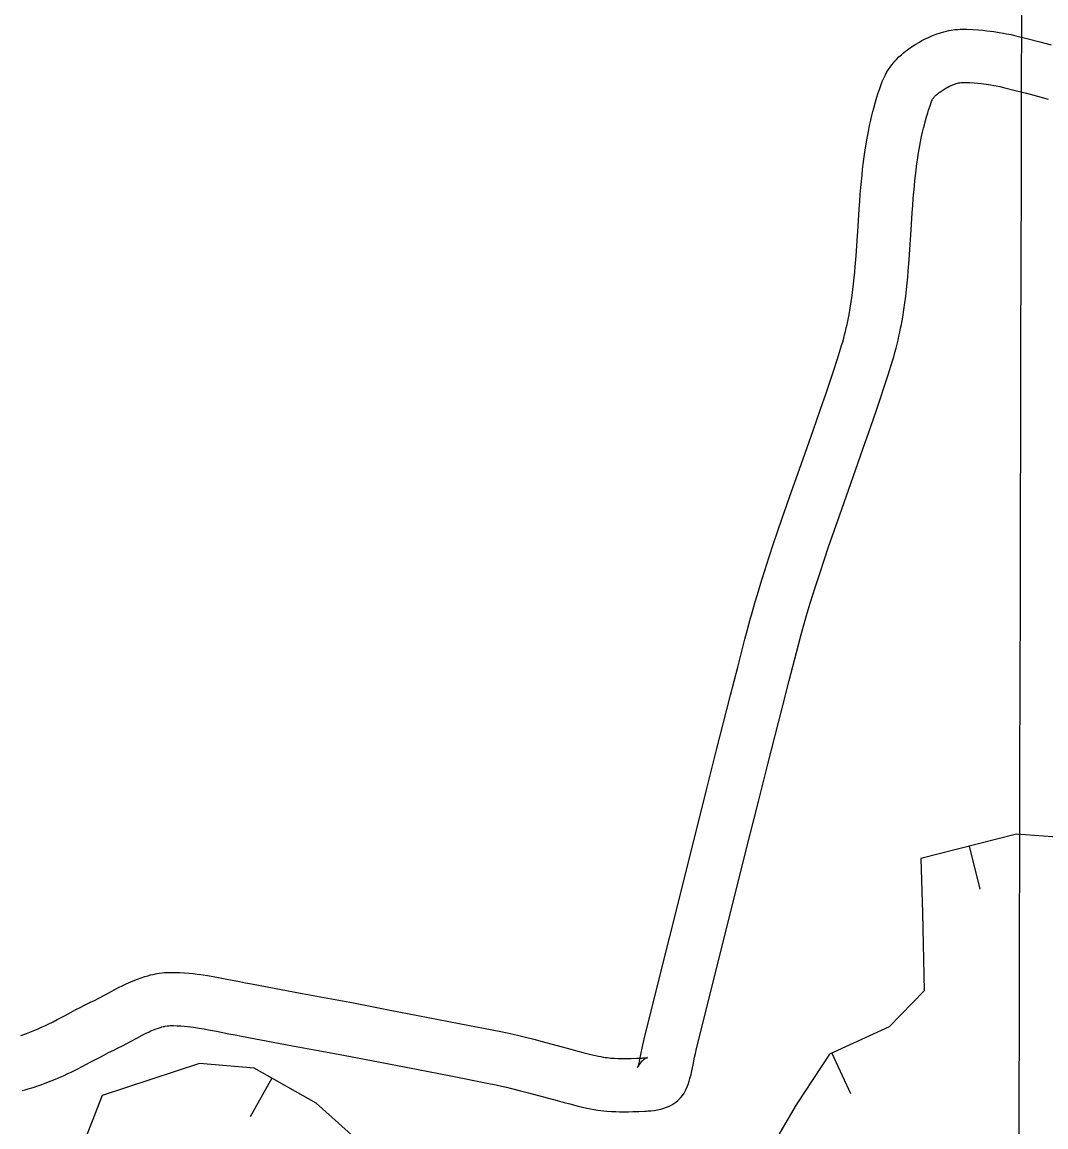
# Model space of a CAD drawing. Extents: x 3177185 to 3215018, y 812988 to 838321.
# Drawn here: x 3191297 to 3191874, y 832662 to 833285 of the extents above; entities that cross this region are included whole.
import ezdxf

# ---------------------------------------------------------------- set-up
doc = ezdxf.new("R2010")
doc.units = 0
for name, color, linetype in [('V-BORW-LINE', 7, 'Continuous'), ('V-GRID-MAJR', 7, 'Continuous'), ('V-ROAD-CNTR', 7, 'Continuous')]:
    doc.layers.add(name, color=color, linetype=linetype)

msp = doc.modelspace()

# ---------------------------------------------------------------- linework, layer by layer
at = {"layer": 'V-BORW-LINE'}
for p, q in [((3191830.806, 832819.826), (3191836.9790000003, 832795.6)), ((3191753.424, 832703.0920000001), (3191763.8710000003, 832680.3790000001)), ((3191437.613, 832688.949), (3191425.279, 832667.204))]:
    msp.add_line(p, q, dxfattribs=at)
for points in [[(3191893.106, 832824.011), (3191857.663, 832826.669), (3191803.6210000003, 832812.9), (3191804.504, 832782.172), (3191805.447, 832738.196), (3191785.735, 832717.954), (3191752.154, 832702.508), (3191733.339, 832673.942), (3191706.0500000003, 832627.348)], [(3191893.106, 832824.011), (3191857.663, 832826.669), (3191803.6210000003, 832812.9), (3191804.504, 832782.172), (3191805.447, 832738.196), (3191785.735, 832717.954), (3191752.154, 832702.508), (3191733.339, 832673.942), (3191706.0500000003, 832627.348)], [(3191507.677, 832634.479), (3191462.548, 832674.807), (3191427.532, 832694.667), (3191396.806, 832697.322), (3191341.791, 832679.184), (3191324.9080000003, 832635.773)], [(3191507.677, 832634.479), (3191462.548, 832674.807), (3191427.532, 832694.667), (3191396.806, 832697.322), (3191341.791, 832679.184), (3191324.9080000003, 832635.773)]]:
    msp.add_lwpolyline(points, dxfattribs=at)
at = {"layer": 'V-GRID-MAJR'}
msp.add_spline([(3191823.847, 818374.883), (3191838.828, 824434.0750000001), (3191853.818, 830496.351), (3191868.808, 836558.667), (3191868.816, 836561.711)], degree=3, dxfattribs=at)
at = {"layer": 'V-ROAD-CNTR'}
for points in [[(3191772.228418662, 833212.512547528), (3191772.5854179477, 833214.8145429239), (3191773.3214164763, 833219.1625342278), (3191774.043415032, 833223.0075265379), (3191774.735413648, 833226.378519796), (3191775.3894123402, 833229.3325138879), (3191776.002411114, 833231.9215087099), (3191776.570409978, 833234.1885041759), (3191777.1004089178, 833236.2085001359), (3191778.058407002, 833239.634493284), (3191778.8394054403, 833242.243488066), (3191779.46440419, 833244.234484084), (3191780.4284022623, 833247.145478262), (3191781.4744001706, 833250.1134723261), (3191781.9003993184, 833251.2334700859), (3191782.715397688, 833253.1244663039), (3191783.6193958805, 833254.932462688), (3191784.5413940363, 833256.5634594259), (3191785.46439219, 833258.0264564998), (3191786.3743903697, 833259.3434538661), (3191787.271388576, 833260.5374514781), (3191788.135386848, 833261.605449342), (3191788.9673851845, 833262.5694474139), (3191789.8323834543, 833263.5154455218), (3191791.290380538, 833264.9894425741), (3191792.6733777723, 833266.267440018), (3191793.9003753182, 833267.3214379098), (3191794.9933731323, 833268.207436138), (3191796.01437109, 833268.9914345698), (3191797.632367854, 833270.16143223), (3191798.9763651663, 833271.072430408), (3191800.867361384, 833272.273428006), (3191802.795357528, 833273.41642572), (3191804.285354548, 833274.2484240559), (3191805.687351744, 833274.9854225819), (3191807.017349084, 833275.645421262), (3191808.291346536, 833276.2404200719), (3191809.4993441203, 833276.7704190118), (3191810.7213416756, 833277.2744180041), (3191812.831337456, 833278.0654164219), (3191814.797333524, 833278.70641514), (3191816.551330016, 833279.2054141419), (3191818.11932688, 833279.589413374), (3191819.5063241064, 833279.8814127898), (3191820.826321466, 833280.1204123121), (3191822.881317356, 833280.4104117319), (3191824.545314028, 833280.569411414), (3191825.881311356, 833280.6534112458), (3191827.7243076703, 833280.70141115), (3191829.5333040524, 833280.6664112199), (3191832.990297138, 833280.490411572), (3191835.963291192, 833280.2854119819), (3191838.5852859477, 833280.058412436), (3191840.892281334, 833279.8224129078), (3191842.9232772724, 833279.584413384), (3191844.7512736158, 833279.344413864), (3191847.8232674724, 833278.884414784), (3191850.183262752, 833278.4784155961), (3191852.000259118, 833278.1344162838), (3191854.63425385, 833277.5834173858), (3191857.22924866, 833276.9764185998), (3191864.152234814, 833275.2424220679), (3191870.7762215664, 833273.5414254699), (3191877.176208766, 833271.8604288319)], [(3191801.876359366, 833207.924556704), (3191802.19935872, 833210.0165525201), (3191802.855357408, 833213.8905447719), (3191803.4813561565, 833217.223538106), (3191804.075354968, 833220.118532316), (3191804.633353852, 833222.634527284), (3191805.150352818, 833224.8235229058), (3191805.628351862, 833226.7305190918), (3191806.056351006, 833228.3565158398), (3191806.878349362, 833231.29650996), (3191807.521348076, 833233.4495056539), (3191808.016347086, 833235.0225025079), (3191808.818345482, 833237.4454976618), (3191809.6463438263, 833239.7954929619), (3191809.706343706, 833239.953492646), (3191809.92934326, 833240.4684916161), (3191810.1113428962, 833240.8344908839), (3191810.301342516, 833241.1694902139), (3191810.5043421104, 833241.492489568), (3191810.7163416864, 833241.7994889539), (3191810.931341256, 833242.0854883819), (3191811.161340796, 833242.369487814), (3191811.395340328, 833242.6414872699), (3191811.568339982, 833242.829486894), (3191812.146338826, 833243.4134857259), (3191812.63933784, 833243.869484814), (3191813.1223368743, 833244.2854839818), (3191813.5753359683, 833244.65148325), (3191813.94433523, 833244.935482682), (3191814.8383334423, 833245.58148139), (3191815.442332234, 833245.990480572), (3191816.565329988, 833246.705479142), (3191817.755327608, 833247.410477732), (3191818.573325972, 833247.86647682), (3191819.3373244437, 833248.2674760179), (3191820.0373230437, 833248.615475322), (3191820.66932178, 833248.9104747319), (3191821.251320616, 833249.1664742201), (3191821.7073197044, 833249.3544738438), (3191822.751317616, 833249.745473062), (3191823.5513160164, 833250.00647254), (3191824.2253146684, 833250.197472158), (3191824.787313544, 833250.3354718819), (3191825.2683125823, 833250.437471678), (3191825.5883119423, 833250.4944715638), (3191826.411310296, 833250.6104713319), (3191826.915309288, 833250.6594712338), (3191827.2093087, 833250.6774711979), (3191827.822307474, 833250.693471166), (3191828.47930616, 833250.6804711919), (3191831.1943007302, 833250.542471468), (3191833.63929584, 833250.3734718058), (3191835.767291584, 833250.190472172), (3191837.618287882, 833250.0004725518), (3191839.223284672, 833249.8124729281), (3191840.5752819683, 833249.634473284), (3191843.059277, 833249.2624740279), (3191844.851273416, 833248.9544746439), (3191846.140270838, 833248.710475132), (3191848.1462668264, 833248.2914759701), (3191850.165262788, 833247.8184769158), (3191856.776249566, 833246.162480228), (3191863.2362366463, 833244.5034835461), (3191869.488224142, 833242.8624868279), (3191875.540212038, 833241.242490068)], [(3191643.21967668, 832700.199572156), (3191646.396670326, 832700.346571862), (3191647.053669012, 832700.3795717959), (3191647.588667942, 832700.4095717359), (3191648.572665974, 832700.4835715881), (3191649.1746647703, 832700.551571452), (3191649.4846641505, 832700.601571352), (3191649.5366640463, 832700.613571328), (3191649.37466437, 832700.5665714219), (3191649.0726649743, 832700.45757164), (3191648.65466581, 832700.27257201), (3191648.18466675, 832700.0235725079), (3191647.6926677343, 832699.718573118), (3191647.198668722, 832699.3645738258), (3191646.5706699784, 832698.851574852), (3191645.941671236, 832698.236576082), (3191645.3116724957, 832697.4775776), (3191644.7416736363, 832696.6605792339), (3191644.221674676, 832695.7475810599), (3191643.8756753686, 832694.9395826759), (3191644.046675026, 832695.431581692), (3191644.2856745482, 832696.1815801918), (3191644.4826741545, 832696.8515788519), (3191644.8886733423, 832698.385575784), (3191645.197672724, 832699.6995731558), (3191645.762671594, 832702.39756776), (3191646.635669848, 832706.8525588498), (3191647.1576688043, 832709.344553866), (3191647.7436676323, 832711.8455488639), (3191675.882611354, 832824.291323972), (3191682.945597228, 832852.3852677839), (3191688.267586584, 832873.4552256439), (3191696.295570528, 832905.041162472), (3191700.33956244, 832920.835130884), (3191704.408554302, 832936.6500992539), (3191705.816551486, 832942.0010885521), (3191707.230548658, 832947.1950781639), (3191708.63954584, 832952.211068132), (3191710.037543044, 832957.054058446), (3191711.422540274, 832961.7310490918), (3191712.78953754, 832966.2500400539), (3191714.138534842, 832970.615031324), (3191715.4685321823, 832974.8480228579), (3191718.0825269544, 832982.975006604), (3191720.5925219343, 832990.5779913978), (3191722.985517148, 832997.6799771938), (3191725.2605125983, 833004.327963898), (3191729.571503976, 833016.710939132), (3191737.19448873, 833038.25189605), (3191742.887477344, 833054.3418638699), (3191747.083468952, 833066.3698398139), (3191750.1664627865, 833075.3768218), (3191752.433458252, 833082.125808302), (3191754.100454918, 833087.169798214), (3191756.5574500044, 833094.762783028), (3191758.933445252, 833102.3287678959), (3191759.541444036, 833104.349763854), (3191760.102442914, 833106.3237599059), (3191760.6304418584, 833108.2857559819), (3191761.1244408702, 833110.2267521), (3191761.586439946, 833112.1447482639), (3191762.0194390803, 833114.0437444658), (3191762.4244382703, 833115.9237407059), (3191762.80443751, 833117.789736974), (3191763.153436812, 833119.598733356), (3191763.810435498, 833123.293725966), (3191764.380434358, 833126.870718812), (3191764.882433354, 833130.369711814), (3191765.323432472, 833133.7897049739), (3191765.713431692, 833137.1286982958), (3191766.057431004, 833140.387691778), (3191766.36443039, 833143.5706854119), (3191766.637429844, 833146.653679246), (3191767.120428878, 833152.75166705), (3191767.522428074, 833158.4956555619), (3191768.222426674, 833169.4726336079), (3191768.8494254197, 833179.1766141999), (3191769.1534248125, 833183.4876055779), (3191769.4624241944, 833187.5415974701), (3191769.7814235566, 833191.3615898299), (3191770.108422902, 833194.9555826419), (3191770.4444222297, 833198.335575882), (3191770.78942154, 833201.52156951), (3191771.141420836, 833204.514563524), (3191771.4974201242, 833207.323557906), (3191771.857419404, 833209.967552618), (3191772.2094187, 833212.383547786)], [(3191644.601673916, 832670.231632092), (3191647.840667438, 832670.380631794), (3191648.657665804, 832670.421631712), (3191649.562663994, 832670.4736316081), (3191651.378660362, 832670.609631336), (3191653.27465657, 832670.823630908), (3191655.13465285, 832671.1276303), (3191656.932649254, 832671.523629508), (3191658.6546458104, 832672.0206285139), (3191660.2586426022, 832672.6016273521), (3191661.7586396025, 832673.2646260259), (3191663.122636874, 832673.9876245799), (3191664.35463441, 832674.750623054), (3191665.4586322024, 832675.5426214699), (3191666.590629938, 832676.4676196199), (3191668.0256270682, 832677.8706168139), (3191669.195624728, 832679.279613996), (3191670.12962286, 832680.618611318), (3191671.1296208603, 832682.3736078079), (3191671.867619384, 832684.0976043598), (3191672.5106180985, 832685.9456006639), (3191672.971617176, 832687.3915977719), (3191673.380616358, 832688.7815949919), (3191673.998615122, 832691.1195903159), (3191674.4856141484, 832693.195586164), (3191675.16461279, 832696.43757968), (3191676.037611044, 832700.8905707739), (3191676.4476102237, 832702.8445668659), (3191676.901609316, 832704.7815629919), (3191704.980553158, 832816.993338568), (3191712.0355390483, 832845.055282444), (3191717.347528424, 832866.0872403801), (3191725.3655123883, 832897.625177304), (3191729.397504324, 832913.3771457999), (3191733.442496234, 832929.096114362), (3191734.796493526, 832934.245104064), (3191736.14449083, 832939.199094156), (3191737.4914881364, 832943.9930845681), (3191738.831485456, 832948.634075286), (3191740.162482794, 832953.1270662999), (3191741.47948016, 832957.4780575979), (3191742.7804775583, 832961.691049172), (3191744.058475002, 832965.7580410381), (3191746.606469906, 832973.6790251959), (3191749.052465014, 832981.088010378), (3191751.3914603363, 832988.033996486), (3191753.618455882, 832994.5379834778), (3191757.877447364, 833006.7749590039), (3191765.476432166, 833028.2439160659), (3191771.1914207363, 833044.3978837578), (3191775.437412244, 833056.57185941), (3191778.5764059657, 833065.7408410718), (3191780.8954013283, 833072.64182727), (3191782.61439789, 833077.8458168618), (3191785.1393928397, 833085.6508012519), (3191787.6093879, 833093.512785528), (3191788.335386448, 833095.9257807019), (3191789.0183850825, 833098.327775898), (3191789.652383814, 833100.687771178), (3191790.2443826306, 833103.0107665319), (3191790.796381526, 833105.300761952), (3191791.3093805, 833107.555757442), (3191791.7863795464, 833109.7717530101), (3191792.2303786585, 833111.9497486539), (3191792.651377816, 833114.1267442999), (3191793.39437633, 833118.3057359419), (3191794.0443750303, 833122.382727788), (3191794.6083739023, 833126.3237199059), (3191795.09937292, 833130.1317122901), (3191795.5293720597, 833133.812704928), (3191795.9053713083, 833137.3716978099), (3191796.236370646, 833140.804690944), (3191796.5333700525, 833144.1436842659), (3191797.038369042, 833150.519671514), (3191797.456368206, 833156.495659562), (3191798.160366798, 833167.5506374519), (3191798.7813655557, 833177.152618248), (3191799.073364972, 833181.2916099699), (3191799.368364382, 833185.155602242), (3191799.667363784, 833188.7535950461), (3191799.97436317, 833192.11158833), (3191800.28436255, 833195.2415820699), (3191800.59936192, 833198.155576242), (3191800.91936128, 833200.874570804), (3191801.2413606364, 833203.413565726), (3191801.563359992, 833205.7795609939), (3191801.8953593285, 833208.0535564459)], [(3191295.979371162, 832713.083546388), (3191297.718367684, 832713.686545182), (3191299.2003647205, 832714.226544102), (3191301.9263592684, 832715.2785419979), (3191303.921355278, 832716.0935403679), (3191305.3853523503, 832716.7145391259), (3191307.636347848, 832717.705537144), (3191309.8523434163, 832718.7235351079), (3191311.292340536, 832719.4085337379), (3191314.117334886, 832720.8105309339), (3191316.55533001, 832722.0685284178), (3191320.988321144, 832724.4275237), (3191324.384314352, 832726.2505200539), (3191327.0113090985, 832727.6475172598), (3191329.064304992, 832728.7205151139), (3191332.186298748, 832730.3045119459), (3191335.26529259, 832731.7935089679), (3191337.522288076, 832732.8895067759), (3191339.5282840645, 832733.9135047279), (3191343.60027592, 832736.0775003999), (3191347.3242684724, 832738.080496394), (3191350.761261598, 832739.8864927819), (3191353.8682553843, 832741.443489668), (3191355.342252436, 832742.146488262), (3191356.7622495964, 832742.800486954), (3191359.344244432, 832743.9204847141), (3191361.737239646, 832744.8704828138), (3191363.90023532, 832745.6474812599), (3191365.843231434, 832746.2784799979), (3191367.596227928, 832746.789478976), (3191369.1662247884, 832747.195478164), (3191370.558222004, 832747.5184775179), (3191371.8832193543, 832747.790476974), (3191374.0022151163, 832748.1514762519), (3191375.713211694, 832748.373475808), (3191377.0982089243, 832748.510475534), (3191379.024205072, 832748.631475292), (3191380.924201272, 832748.6714752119), (3191382.629197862, 832748.654475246), (3191385.541192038, 832748.5614754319), (3191388.3011865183, 832748.3984757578), (3191390.8591814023, 832748.1904761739), (3191393.2381766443, 832747.9494766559), (3191395.442172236, 832747.6884771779), (3191397.5271680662, 832747.4134777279), (3191401.2651605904, 832746.8544788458), (3191404.534154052, 832746.30747994), (3191407.377148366, 832745.7944809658), (3191412.1831387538, 832744.87248281), (3191419.217124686, 832743.4654856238), (3191422.6351178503, 832742.78748698), (3191426.017111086, 832742.141488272), (3191454.7370536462, 832736.815498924), (3191469.1320248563, 832734.1325042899), (3191483.5359960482, 832731.4195097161), (3191504.342954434, 832727.43751768), (3191519.9409232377, 832724.4135237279), (3191543.302876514, 832719.844532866), (3191566.70482971, 832715.2445420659), (3191570.316822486, 832714.5055435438), (3191573.726815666, 832713.758545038), (3191576.9008093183, 832713.0255465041), (3191579.872803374, 832712.309547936), (3191585.305792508, 832710.9385506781), (3191590.04478303, 832709.69255317), (3191606.177750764, 832705.3225619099), (3191610.127742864, 832704.2745640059), (3191613.04973702, 832703.518565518), (3191617.44472823, 832702.4225677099), (3191621.742719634, 832701.409569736), (3191623.1147168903, 832701.1195703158), (3191624.3647143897, 832700.89257077), (3191625.565711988, 832700.7075711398), (3191626.7207096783, 832700.5545714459), (3191627.817707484, 832700.4305716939), (3191628.8117054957, 832700.3375718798), (3191630.8957013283, 832700.1875721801), (3191632.69969772, 832700.1025723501), (3191634.310694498, 832700.0595724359), (3191635.7096917, 832700.0425724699), (3191638.3366864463, 832700.0565724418), (3191640.267682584, 832700.0975723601), (3191643.3896763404, 832700.2065721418)], [(3191296.808369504, 832682.053608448), (3191298.401366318, 832682.47260761), (3191300.0493630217, 832682.9316066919), (3191302.9693571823, 832683.8096049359), (3191305.541352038, 832684.64760326), (3191307.7643475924, 832685.4186017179), (3191309.732343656, 832686.134600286), (3191312.998337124, 832687.394597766), (3191315.449332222, 832688.3955957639), (3191317.291328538, 832689.176594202), (3191319.9423232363, 832690.3455918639), (3191322.554318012, 832691.543589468), (3191324.4063143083, 832692.4245877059), (3191327.66530779, 832694.04258447), (3191330.4793021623, 832695.4945815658), (3191335.1322928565, 832697.9695766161), (3191338.524286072, 832699.7925729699), (3191341.001281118, 832701.1095703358), (3191342.798277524, 832702.0485684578), (3191345.5062721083, 832703.4225657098), (3191348.3472664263, 832704.79756296), (3191350.894261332, 832706.033560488), (3191353.3862563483, 832707.3055579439), (3191357.7462476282, 832709.6215533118), (3191361.408240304, 832711.5925493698), (3191364.457234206, 832713.194546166), (3191367.048229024, 832714.4915435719), (3191368.076226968, 832714.9825425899), (3191369.006225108, 832715.410541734), (3191370.85022142, 832716.210540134), (3191372.3472184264, 832716.8045389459), (3191373.606215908, 832717.2575380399), (3191374.671213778, 832717.6025373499), (3191375.560212, 832717.8615368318), (3191376.312210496, 832718.05753644), (3191376.9602092, 832718.2065361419), (3191377.42520827, 832718.30253595), (3191378.452206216, 832718.4775356), (3191379.1152048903, 832718.563535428), (3191379.5162040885, 832718.6025353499), (3191380.28020256, 832718.6515352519), (3191381.086200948, 832718.6675352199), (3191382.003199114, 832718.658535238), (3191384.1791947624, 832718.5895353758), (3191386.199190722, 832718.4705356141), (3191388.1311868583, 832718.31253593), (3191389.966183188, 832718.1275363), (3191391.716179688, 832717.9205367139), (3191393.3431764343, 832717.705537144), (3191396.569169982, 832717.22253811), (3191399.3961643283, 832716.7495390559), (3191401.889159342, 832716.300539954), (3191406.41515029, 832715.4325416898), (3191413.35513641, 832714.0435444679), (3191416.903129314, 832713.339545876), (3191420.469122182, 832712.6595472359), (3191449.2530646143, 832707.3215579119), (3191463.606035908, 832704.646563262), (3191477.9400072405, 832701.9455686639), (3191498.668965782, 832697.9795765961), (3191514.2069347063, 832694.9675826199), (3191537.5308880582, 832690.4045917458), (3191560.8028415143, 832685.8306008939), (3191564.098834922, 832685.155602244), (3191567.14482883, 832684.4886035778), (3191570.0108230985, 832683.8276048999), (3191572.686817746, 832683.1816061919), (3191577.821807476, 832681.8866087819), (3191582.308798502, 832680.7066111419), (3191598.4097663, 832676.3446198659), (3191602.527758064, 832675.2526220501), (3191605.663751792, 832674.4426236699), (3191610.372742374, 832673.2666260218), (3191615.2027327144, 832672.1296282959), (3191617.33472845, 832671.679629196), (3191619.3887243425, 832671.3066299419), (3191621.29972052, 832671.0096305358), (3191623.07471697, 832670.7746310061), (3191624.733713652, 832670.5886313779), (3191626.3297104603, 832670.43763168), (3191629.11970488, 832670.2376320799), (3191631.591699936, 832670.1226323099), (3191633.728695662, 832670.063632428), (3191635.613691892, 832670.0426324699), (3191638.73468565, 832670.058632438), (3191641.1096809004, 832670.109632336), (3191644.4316742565, 832670.2246321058)]]:
    msp.add_lwpolyline(points, dxfattribs=at)

doc.saveas('drawing.dxf')
